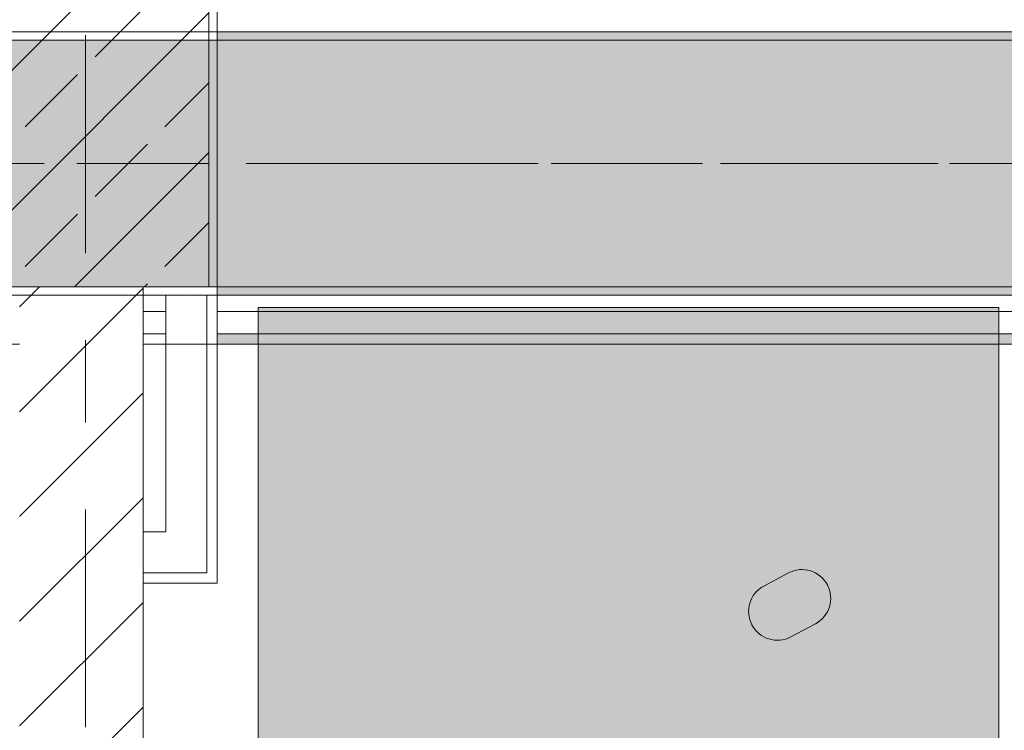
# Model space of a CAD drawing. Header units: metres. Extents: x -3.6 to 84.5, y -11 to 16.8.
# Tile 262 of 656: x 43.7 to 44.8, y 12.5 to 13.3. Entities that reach past the tile are written whole.
import ezdxf

# ---------------------------------------------------------------- set-up
doc = ezdxf.new("R2010")
doc.units = ezdxf.units.M
doc.header["$MEASUREMENT"] = 0
for name, pattern in [('Achse', [0.2, 0.1, -0.05, 0, -0.05]), ('Strichlinie doppelt', [0.546806, 0.264583, -0.105833, 0.070556, -0.105833]), ('Wipeout_Contour', [1, 0, -1])]:
    doc.linetypes.add(name, pattern=pattern)
for name, color, linetype in [('451 - Universal.Achsen Raster', 7, 'Continuous'), ('605 - Struktur.Wand Innen', 7, 'Continuous'), ('606 - Struktur.Wand Innen Ausbau', 7, 'Continuous'), ('607 - Struktur.Stütze', 7, 'Continuous'), ('608 - Struktur.Träger', 7, 'Continuous'), ('653 - Abdeckung.TB Verkofferung', 7, 'Continuous'), ('701 - Einrichtung.Möbel', 7, 'Continuous')]:
    doc.layers.add(name, color=color, linetype=linetype)
pattern_1 = [(45, (0, 0), (-0.01767767, 0.01767767), [0, -0.025])]
pattern_2 = [(45, (0, 0), (-0.0848528, 0.0848528), []), (45, (-0.04243, 0.04243), (-0.0848528, 0.0848528), [0.09, -0.03])]

msp = doc.modelspace()

# ---------------------------------------------------------------- hatches: boundary and pattern name
at = {"layer": '606 - Struktur.Wand Innen Ausbau', "linetype": 'Continuous', "lineweight": 0, "true_color": 0x000000}
h = msp.add_hatch(dxfattribs=at)
h.set_pattern_fill('Gips_0001', color=18, style=0, pattern_type=2)
h.set_pattern_definition(pattern_1)
h.paths.add_polyline_path([(43.8775, 12.6525), (43.89, 12.6525), (43.89, 12.99), (43.8775, 12.99)])
h = msp.add_hatch(dxfattribs=at)
h.set_pattern_fill('Gips_0001', color=18, style=0, pattern_type=2)
h.set_pattern_definition(pattern_1)
h.paths.add_polyline_path([(43.8775, 12.64), (43.89, 12.64), (43.8775, 12.6525)])
h = msp.add_hatch(dxfattribs=at)
h.set_pattern_fill('Gips_0001', color=18, style=0, pattern_type=2)
h.set_pattern_definition(pattern_1)
h.paths.add_polyline_path([(43.8775, 12.6525), (43.89, 12.64), (43.89, 12.6525)])
at = {"layer": '607 - Struktur.Stütze', "linetype": 'Continuous', "lineweight": 0, "true_color": 0x000000}
h = msp.add_hatch(dxfattribs=at)
h.set_pattern_fill('Beton__Stahlbeton_0001', color=18, style=0, pattern_type=2)
h.set_pattern_definition(pattern_2)
h.paths.add_polyline_path([(43.58, 13), (43.88, 13), (43.88, 13.45), (43.58, 13.45)])
h = msp.add_hatch(dxfattribs=at)
h.set_pattern_fill('Gips_0001', color=18, style=0, pattern_type=2)
h.set_pattern_definition(pattern_1)
h.paths.add_polyline_path([(43.88, 13), (43.8, 13), (43.8, 12.99), (43.89, 12.99), (43.89, 13.445), (43.88, 13.445)])
at = {"layer": '608 - Struktur.Träger', "linetype": 'Continuous', "lineweight": 0, "true_color": 0x000000}
h = msp.add_hatch(dxfattribs=at)
h.set_pattern_fill('Gips_0001', color=18, style=0, pattern_type=2)
h.set_pattern_definition(pattern_1)
h.paths.add_polyline_path([(43.89, 13.31), (43.89, 13.3), (47.17, 13.3), (47.17, 13.31)])
h = msp.add_hatch(dxfattribs=at)
h.set_pattern_fill('Gips_0001', color=18, style=0, pattern_type=2)
h.set_pattern_definition(pattern_1)
h.paths.add_polyline_path([(43.89, 12.99), (47.17, 12.99), (47.17, 13), (43.89, 13)])
at = {"layer": '653 - Abdeckung.TB Verkofferung', "linetype": 'Continuous', "lineweight": 0, "true_color": 0x000000}
h = msp.add_hatch(dxfattribs=at)
h.set_pattern_fill('Gips_0001', color=18, style=0, pattern_type=2)
h.set_pattern_definition(pattern_1)
h.paths.add_polyline_path([(43.8, 12.9305), (43.8275, 12.9305), (43.8275, 12.943), (43.8, 12.943)])
h = msp.add_hatch(dxfattribs=at)
h.set_pattern_fill('Gips_0001', color=18, style=0, pattern_type=2)
h.set_pattern_definition(pattern_1)
h.paths.add_polyline_path([(43.89, 12.9305), (47.26, 12.9305), (47.26, 12.943), (43.89, 12.943)])
at = {"layer": '701 - Einrichtung.Möbel', "linetype": 'Continuous', "lineweight": 0, "true_color": 0x3a3a3a}
for points in [[(43.94, 11.075), (44.84, 11.075), (44.84, 12.975), (43.94, 12.975)], [(44.5694, 12.6445), (44.5543, 12.6365, 0.994302), (44.5872, 12.5747), (44.6172, 12.5907, 1), (44.5844, 12.6525)]]:
    msp.add_hatch(color=250, dxfattribs=at).paths.add_polyline_path(points)

# ---------------------------------------------------------------- linework, layer by layer
at = {"layer": '451 - Universal.Achsen Raster', "color": 160, "linetype": 'Strichlinie doppelt', "lineweight": 9, "true_color": 0x3232ff}
msp.add_line((64.935, 13.15), (-3.175, 13.15), dxfattribs=at)
at = {"layer": '606 - Struktur.Wand Innen Ausbau', "color": 7, "linetype": 'Continuous', "lineweight": 5}
for p, q in [((43.8775, 12.7025), (43.8775, 12.99)), ((43.8775, 12.6525), (43.8775, 12.7025)), ((43.8275, 12.6525), (43.8775, 12.6525)), ((43.8275, 12.6525), (43.8775, 12.6525))]:
    msp.add_line(p, q, dxfattribs=at)
at = {"layer": '606 - Struktur.Wand Innen Ausbau', "color": 7, "linetype": 'Continuous', "lineweight": 5, "flags": 128}
for points in [[(43.8275, 12.99), (43.8275, 12.7025)], [(43.89, 12.64), (43.89, 12.99)], [(43.89, 12.64), (43.8775, 12.64)]]:
    msp.add_lwpolyline(points, dxfattribs=at)
at = {"layer": '607 - Struktur.Stütze', "color": 7, "linetype": 'Continuous', "lineweight": 13, "flags": 128}
msp.add_lwpolyline([(43.58, 13), (43.88, 13), (43.88, 13.45), (43.58, 13.45)], close=True, dxfattribs=at)
at = {"layer": '607 - Struktur.Stütze', "color": 7, "linetype": 'Continuous', "lineweight": 5, "flags": 128}
msp.add_lwpolyline([(43.8, 12.99), (43.89, 12.99), (43.89, 13.445)], dxfattribs=at)
at = {"layer": '608 - Struktur.Träger', "color": 7, "linetype": 'Continuous', "lineweight": 13}
for p, q in [((14.78, 13.31), (47.48, 13.31)), ((43.89, 13.3), (43.57, 13.3)), ((47.17, 13.3), (43.89, 13.3))]:
    msp.add_line(p, q, dxfattribs=at)
at = {"layer": '608 - Struktur.Träger', "color": 7, "linetype": 'Continuous', "lineweight": 5}
for p, q in [((43.89, 13.31), (43.89, 13.3)), ((47.17, 13.31), (43.89, 13.31)), ((43.89, 13), (43.89, 12.99)), ((47.17, 12.99), (43.89, 12.99))]:
    msp.add_line(p, q, dxfattribs=at)
at = {"layer": '608 - Struktur.Träger', "color": 7, "linetype": 'Achse', "lineweight": 9}
msp.add_line((14.78, 13.15), (47.48, 13.15), dxfattribs=at)
at = {"layer": '653 - Abdeckung.TB Verkofferung', "color": 7, "linetype": 'Continuous', "lineweight": 5}
for p, q in [((43.8275, 12.99), (43.8, 12.99)), ((47.26, 12.99), (43.89, 12.99)), ((43.8275, 12.97), (43.8, 12.97)), ((47.26, 12.97), (43.89, 12.97)), ((43.8275, 12.943), (43.8, 12.943)), ((47.26, 12.943), (43.89, 12.943)), ((43.8275, 12.9305), (43.8, 12.9305)), ((46.9551, 12.9305), (43.89, 12.9305))]:
    msp.add_line(p, q, dxfattribs=at)
at = {"layer": '653 - Abdeckung.TB Verkofferung', "color": 7, "linetype": 'Continuous', "lineweight": 9}
msp.add_line((25.89, 12.9305), (46.9551, 12.9305), dxfattribs=at)
at = {"layer": '653 - Abdeckung.TB Verkofferung', "color": 7, "linetype": 'Continuous', "lineweight": 5, "flags": 128}
for points in [[(43.8, 12.99), (43.8, 12.97), (43.8, 12.943), (43.8, 12.9305)], [(43.8275, 12.99), (43.8275, 12.97), (43.8275, 12.943), (43.8275, 12.9305)], [(43.89, 12.99), (43.89, 12.97), (43.89, 12.943), (43.89, 12.9305)]]:
    msp.add_lwpolyline(points, dxfattribs=at)
at = {"layer": '701 - Einrichtung.Möbel', "color": 7, "linetype": 'Continuous', "lineweight": 5, "true_color": 0xebebeb, "flags": 128}
msp.add_lwpolyline([(43.94, 11.075), (43.94, 12.975), (44.84, 12.975), (44.84, 11.075)], close=True, dxfattribs=at)
msp.add_lwpolyline([(44.5694, 12.6445), (44.5543, 12.6365, 0.994302), (44.5872, 12.5747), (44.6172, 12.5907, 1), (44.5844, 12.6525)], format="xyb", close=True, dxfattribs=at)

# ---------------------------------------------------------------- next in the draw order: wipeouts: each hides what was drawn before it
at = {"color": 254, "linetype": 'Wipeout_Contour', "lineweight": 0, "ltscale": 180.208803}
msp.add_wipeout([(43.65, 13), (43.65, 8.24), (43.8, 8.24), (43.8, 13)], dxfattribs=at).dxf.layer = '605 - Struktur.Wand Innen'

# ---------------------------------------------------------------- next in the draw order: hatches: boundary and pattern name
at = {"layer": '605 - Struktur.Wand Innen', "linetype": 'Continuous', "lineweight": 0, "true_color": 0x000000}
h = msp.add_hatch(dxfattribs=at)
h.set_pattern_fill('MW_Ziegel_0001', color=18, style=0, pattern_type=2)
h.set_pattern_definition([(45, (0, 0), (-0.0636396, 0.0636396), [])])
h.paths.add_polyline_path([(43.65, 13), (43.65, 8.24), (43.8, 8.24), (43.8, 13)])
at = {"layer": '606 - Struktur.Wand Innen Ausbau', "linetype": 'Continuous', "lineweight": 0, "true_color": 0x000000}
h = msp.add_hatch(dxfattribs=at)
h.set_pattern_fill('Gips_0001', color=18, style=0, pattern_type=2)
h.set_pattern_definition(pattern_1)
h.paths.add_polyline_path([(43.8775, 12.6525), (43.8, 12.6525), (43.8, 12.64), (43.8775, 12.64)])
at = {"layer": '608 - Struktur.Träger', "linetype": 'Continuous', "lineweight": 0, "true_color": 0x000000}
h = msp.add_hatch(dxfattribs=at)
h.set_pattern_fill('Beton__Stahlbeton_0001', color=18, style=0, pattern_type=2)
h.set_pattern_definition(pattern_2)
h.paths.add_polyline_path([(15.09, 13.3), (14.78, 13.3), (14.78, 13), (15.09, 13), (18.37, 13), (18.69, 13), (21.97, 13), (22.29, 13), (25.57, 13), (25.89, 13), (29.17, 13), (29.49, 13), (32.77, 13), (33.09, 13), (36.37, 13), (36.69, 13), (39.97, 13), (40.29, 13), (43.57, 13), (43.89, 13), (47.17, 13), (47.48, 13), (47.48, 13.3), (47.17, 13.3), (43.89, 13.3), (43.57, 13.3), (40.29, 13.3), (39.97, 13.3), (36.69, 13.3), (36.37, 13.3), (33.09, 13.3), (32.77, 13.3), (29.49, 13.3), (29.17, 13.3), (25.89, 13.3), (25.57, 13.3), (22.29, 13.3), (21.97, 13.3), (18.69, 13.3), (18.37, 13.3)])

# ---------------------------------------------------------------- next in the draw order: linework, layer by layer
at = {"layer": '451 - Universal.Achsen Raster', "color": 160, "linetype": 'Strichlinie doppelt', "lineweight": 9, "true_color": 0x3232ff}
msp.add_line((43.73, -10.585), (43.73, 16.355), dxfattribs=at)
at = {"layer": '605 - Struktur.Wand Innen', "color": 7, "linetype": 'Continuous', "lineweight": 18, "flags": 128}
msp.add_lwpolyline([(43.8, 8.24), (43.8, 13)], dxfattribs=at)
at = {"layer": '606 - Struktur.Wand Innen Ausbau', "color": 7, "linetype": 'Continuous', "lineweight": 5}
msp.add_line((43.8, 12.6525), (43.8275, 12.6525), dxfattribs=at)
at = {"layer": '606 - Struktur.Wand Innen Ausbau', "color": 7, "linetype": 'Continuous', "lineweight": 5, "flags": 128}
for points in [[(43.8275, 12.7025), (43.8, 12.7025)], [(43.8, 12.6525), (43.8, 12.7025)], [(43.8, 12.64), (43.8, 12.6525)], [(43.8, 12.64), (43.8775, 12.64)]]:
    msp.add_lwpolyline(points, dxfattribs=at)
at = {"layer": '608 - Struktur.Träger', "color": 7, "linetype": 'Continuous', "lineweight": 13}
msp.add_line((14.78, 12.99), (47.48, 12.99), dxfattribs=at)
at = {"layer": '608 - Struktur.Träger', "color": 7, "linetype": 'Continuous', "lineweight": 13, "flags": 128}
msp.add_lwpolyline([(47.48, 13), (47.17, 13), (43.89, 13), (43.57, 13), (40.29, 13), (39.97, 13), (36.69, 13), (36.37, 13), (33.09, 13), (32.77, 13), (29.49, 13), (29.17, 13), (25.89, 13), (25.57, 13), (22.29, 13), (21.97, 13), (18.69, 13), (18.37, 13), (15.09, 13), (14.78, 13)], dxfattribs=at)

doc.saveas('drawing.dxf')
